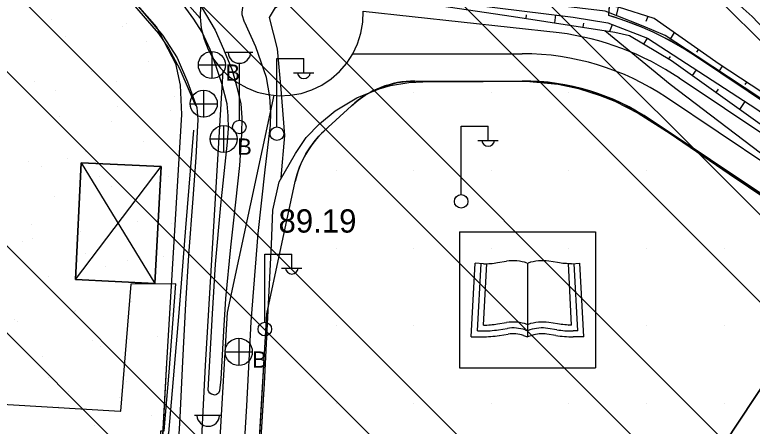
# Model space of a CAD drawing. Extents: x 417995 to 421451, y 4454518 to 4458015.
# Drawn here: x 420847.5 to 421037.5, y 4455565.3 to 4455671.2 of the extents above; entities that cross this region are included whole.
import ezdxf

# ---------------------------------------------------------------- set-up
doc = ezdxf.new("R2010")
doc.units = 0
for name, color, linetype in [('ADAKENARI', 7, 'Continuous'), ('B_Betonzemin', 7, 'Continuous'), ('B_Sundurma', 7, 'Continuous'), ('KALDIRIM_FAT', 7, 'Continuous'), ('PL_AYA_FUAR', 7, 'Continuous'), ('PL_K_BHA', 7, 'Continuous'), ('PL_SAY_KULTUR_TESIS', 7, 'Continuous'), ('PL_T_GUNUBIRLIK', 7, 'Continuous'), ('S_Cad_Sok_Lambasi', 7, 'Continuous'), ('S_Elektrik_Diregi', 7, 'Continuous'), ('S_Rogar_Kapagi', 7, 'Continuous'), ('S_Rogar_Kapagi_Buski', 7, 'Continuous'), ('SEMBOL_FAT', 7, 'Continuous'), ('Sev_Sevalti', 7, 'Continuous'), ('Sev_Sevustu', 7, 'Continuous'), ('Sev_Tarama', 7, 'Continuous'), ('Sinir_Duvar_tek_tarafa_ait', 7, 'Continuous'), ('Sinir_Tel_bir_taraf', 7, 'Continuous'), ('SN_TR_SIVILASMA', 7, 'Continuous'), ('TRFAT_KULTURELTESIS', 7, 'Continuous'), ('TRFAT_PARKALANI', 7, 'Continuous'), ('Y_Kot_Noktasi', 7, 'Continuous'), ('Yol_Sose', 7, 'Continuous'), ('Yol_Toprak_Duz', 7, 'Continuous')]:
    doc.layers.add(name, color=color, linetype=linetype)

msp = doc.modelspace()

# ---------------------------------------------------------------- linework, layer by layer
at = {"layer": 'ADAKENARI'}
for p, q in [((421000.57, 4455671.04), (421010.29, 4455814.11)), ((420787.06, 4455778.4), (420884.04, 4455668.02)), ((420884.04, 4455668.02), (420888.93, 4455658.72)), ((421139.27, 4455582.57), (421022.63, 4455660.74)), ((420888.93, 4455658.72), (420890.16, 4455653.06)), ((420950.6, 4455654.17), (420978.29, 4455654.2)), ((420890.16, 4455653.06), (420890.46, 4455645.54)), ((420927.22, 4455641.3), (420934.26, 4455647.78)), ((420890.46, 4455645.54), (420886.58, 4455581.52)), ((421062.73, 4455609.79), (421011.5, 4455644.12)), ((420912.47, 4455594.25), (420919.79, 4455628.31)), ((421023.86, 4455551.11), (421062.73, 4455609.79)), ((420910.45, 4455560.12), (420912.47, 4455594.25)), ((420886.58, 4455581.52), (420884.98, 4455552.19))]:
    msp.add_line(p, q, dxfattribs=at)
for centre, radius, start, end in [((420978.36, 4455594.67), 79.53, 56.1721, 73.7808), ((420950.63, 4455630), 24.17, 90.0666, 132.622), ((420978.36, 4455594.67), 59.53, 56.1721, 90.0666), ((420943.95, 4455623.11), 24.71, 132.622, 167.8685)]:
    msp.add_arc(centre, radius, start, end, dxfattribs=at)
at = {"layer": 'B_Betonzemin'}
msp.add_lwpolyline([(421067.72, 4455631.25), (421023.32, 4455660.48), (421015.05, 4455665.86), (421009.41, 4455668.33), (420999.62, 4455672.15), (420958.99, 4455677.06), (420958.67, 4455674.65), (420991.4, 4455670.63), (421000.3, 4455669.19), (421010.57, 4455665.18), (421038.73, 4455646.9), (421060.73, 4455631.09)], dxfattribs=at)
at = {"layer": 'B_Sundurma'}
for p, q in [((420864.62, 4455633.13), (420883.6, 4455602.03)), ((420863.16, 4455603.07), (420885.24, 4455632.12))]:
    msp.add_line(p, q, dxfattribs=at)
for points in [[(420864.62, 4455633.13), (420863.16, 4455603.07), (420883.6, 4455602.03), (420885.24, 4455632.12)], [(420864.62, 4455633.13), (420885.24, 4455632.12), (420883.6, 4455602.03), (420863.16, 4455603.07)]]:
    msp.add_lwpolyline(points, close=True, dxfattribs=at)
at = {"layer": 'KALDIRIM_FAT'}
for p, q in [((420794.74, 4455784.81), (420895.3, 4455670.35)), ((420895.37, 4455673.45), (420895.28, 4455670.59)), ((420937.16, 4455669.3), (420937.25, 4455672.17)), ((420987.8, 4455666.58), (420937.25, 4455672.1)), ((420895.28, 4455670.59), (420895.58, 4455667.74)), ((420936.68, 4455666.48), (420937.16, 4455669.3)), ((420895.58, 4455667.74), (420896.27, 4455664.96)), ((420935.83, 4455663.74), (420936.68, 4455666.48)), ((420896.27, 4455664.96), (420897.33, 4455662.29)), ((420934.6, 4455661.15), (420935.83, 4455663.74)), ((420897.33, 4455662.29), (420898.74, 4455659.8)), ((420934.6, 4455661.15), (420978.28, 4455661.2)), ((420898.74, 4455659.8), (420900.48, 4455657.52)), ((420933.04, 4455658.75), (420934.6, 4455661.15)), ((420900.48, 4455657.52), (420902.52, 4455655.5)), ((420931.17, 4455656.58), (420933.04, 4455658.75)), ((420901.16, 4455656.85), (420896.56, 4455580.94)), ((420902.52, 4455655.5), (420904.81, 4455653.78)), ((420929.01, 4455654.69), (420931.17, 4455656.58)), ((420904.81, 4455653.78), (420907.31, 4455652.38)), ((420926.62, 4455653.11), (420929.01, 4455654.69)), ((421271.44, 4455485.57), (421018.73, 4455654.92)), ((420907.31, 4455652.38), (420909.98, 4455651.34)), ((420921.31, 4455650.99), (420924.04, 4455651.87)), ((420924.04, 4455651.87), (420926.62, 4455653.11)), ((420902.32, 4455594.59), (420914.34, 4455650.52)), ((420909.98, 4455651.34), (420912.77, 4455650.67)), ((420912.77, 4455650.67), (420915.62, 4455650.39)), ((420915.62, 4455650.39), (420918.48, 4455650.5)), ((420918.48, 4455650.5), (420921.31, 4455650.99)), ((421268.1, 4455480.59), (421015.39, 4455649.94)), ((420885.7, 4455308.35), (420902.32, 4455594.59)), ((420896.56, 4455580.94), (420882.25, 4455300.18))]:
    msp.add_line(p, q, dxfattribs=at)
for radius, end in [(72.53, 82.5187), (66.53, 90.0666)]:
    msp.add_arc((420978.36, 4455594.67), radius, 56.1721, end, dxfattribs=at)
at = {"layer": 'PL_AYA_FUAR'}
msp.add_lwpolyline([(420787.06, 4455778.4), (420884.04, 4455668.02), (420888.93, 4455658.72), (420890.16, 4455653.06), (420890.46, 4455645.54), (420886.58, 4455581.52), (420884.98, 4455552.19), (420718.56, 4455563.04), (420710.4, 4455437.34), (420549.3, 4455446.81)], dxfattribs=at)
at = {"layer": 'PL_K_BHA'}
msp.add_line((421062.73, 4455609.79), (421023.86, 4455551.11), dxfattribs=at)
at = {"layer": 'PL_SAY_KULTUR_TESIS'}
msp.add_lwpolyline([(420910.45, 4455560.12), (420912.47, 4455594.25), (420919.79, 4455628.31), (420920.26, 4455630.15), (420920.87, 4455631.95), (420921.62, 4455633.69), (420922.5, 4455635.38), (420923.5, 4455636.99), (420924.63, 4455638.52), (420925.87, 4455639.96), (420927.22, 4455641.3), (420934.26, 4455647.78), (420935.98, 4455649.22), (420937.83, 4455650.5), (420939.78, 4455651.6), (420941.83, 4455652.51), (420943.96, 4455653.23), (420946.14, 4455653.75), (420948.36, 4455654.06), (420950.6, 4455654.17), (420978.29, 4455654.2), (420982.69, 4455654.04), (420987.06, 4455653.56), (420991.39, 4455652.76), (420995.64, 4455651.64), (420999.81, 4455650.2), (421003.85, 4455648.47), (421007.75, 4455646.44), (421011.5, 4455644.12), (421062.73, 4455609.79), (421023.86, 4455551.11)], dxfattribs=at)
at = {"layer": 'PL_T_GUNUBIRLIK'}
msp.add_lwpolyline([(421139.27, 4455582.57), (421022.63, 4455660.74), (421020.06, 4455662.39), (421017.43, 4455663.94), (421014.74, 4455665.39), (421012, 4455666.74), (421009.21, 4455667.97), (421006.37, 4455669.11), (421003.49, 4455670.13), (421000.57, 4455671.04), (421010.29, 4455814.11)], dxfattribs=at)
at = {"layer": 'S_Cad_Sok_Lambasi'}
for p, q in [((420901.89, 4455661.58), (420908.89, 4455661.58)), ((420905.39, 4455644.08), (420905.39, 4455658.76)), ((420893.85, 4455568.08), (420900.85, 4455568.08))]:
    msp.add_line(p, q, dxfattribs=at)
msp.add_circle((420905.39, 4455642.33), 1.75, dxfattribs=at)
for centre in [(420905.39, 4455661.68), (420897.35, 4455568.18)]:
    msp.add_arc(centre, 2.93, 183.298, 356.9072, dxfattribs=at)
at = {"layer": 'S_Elektrik_Diregi'}
for p, q in [((420915.01, 4455642.43), (420915.01, 4455659.93)), ((420915.01, 4455659.93), (420922.01, 4455659.93)), ((420922.01, 4455656.43), (420922.01, 4455659.93)), ((420919.35, 4455656.29), (420924.6, 4455656.29)), ((420962.49, 4455625.01), (420962.49, 4455642.51)), ((420962.49, 4455642.51), (420969.49, 4455642.51)), ((420969.49, 4455639.01), (420969.49, 4455642.51)), ((420966.83, 4455638.87), (420972.08, 4455638.87)), ((420911.91, 4455592.1), (420911.91, 4455609.6)), ((420911.91, 4455609.6), (420918.91, 4455609.6)), ((420918.91, 4455606.1), (420918.91, 4455609.6)), ((420916.25, 4455605.96), (420921.5, 4455605.96))]:
    msp.add_line(p, q, dxfattribs=at)
for centre in [(420915.05, 4455640.6), (420962.52, 4455623.17), (420911.94, 4455590.27)]:
    msp.add_circle(centre, 1.75, dxfattribs=at)
for centre in [(420922.01, 4455656.45), (420969.49, 4455639.02), (420918.91, 4455606.12)]:
    msp.add_arc(centre, 1.66, 184.8384, 355.1464, dxfattribs=at)
at = {"layer": 'S_Rogar_Kapagi'}
for p, q in [((420896.26, 4455644.81), (420896.26, 4455651.81)), ((420892.69, 4455648.28), (420899.69, 4455648.28))]:
    msp.add_line(p, q, dxfattribs=at)
msp.add_circle((420896.2, 4455648.34), 3.5, dxfattribs=at)
at = {"layer": 'S_Rogar_Kapagi_Buski'}
for p, q in [((420898.31, 4455661.8), (420898.31, 4455654.8)), ((420894.81, 4455658.3), (420901.81, 4455658.3)), ((420901.33, 4455642.74), (420901.33, 4455635.74)), ((420897.83, 4455639.24), (420904.83, 4455639.24)), ((420905.22, 4455587.91), (420905.22, 4455580.91)), ((420901.72, 4455584.41), (420908.72, 4455584.41))]:
    msp.add_line(p, q, dxfattribs=at)
for centre in [(420898.31, 4455658.3), (420901.33, 4455639.24), (420905.22, 4455584.41)]:
    msp.add_circle(centre, 3.5, dxfattribs=at)
at = {"layer": 'SEMBOL_FAT'}
for p, q in [((420962.14, 4455615.29), (420962.14, 4455580.29)), ((420962.14, 4455615.29), (420997.14, 4455615.29)), ((420997.14, 4455615.29), (420997.14, 4455580.29)), ((420965.14, 4455588.29), (420966.14, 4455607.29)), ((420968.3, 4455607.08), (420966.14, 4455607.29)), ((420966.72, 4455589.79), (420967.64, 4455607.14)), ((420968.3, 4455591.29), (420969.14, 4455607.13)), ((420971.91, 4455607.39), (420974.19, 4455607.74)), ((420979.64, 4455607.29), (420979.64, 4455588.29)), ((420987.38, 4455607.39), (420985.09, 4455607.74)), ((420990.98, 4455591.29), (420990.15, 4455607.13)), ((420990.98, 4455607.08), (420993.14, 4455607.29)), ((420992.56, 4455589.79), (420991.65, 4455607.14)), ((420994.14, 4455588.29), (420993.14, 4455607.29)), ((420971.91, 4455591.59), (420974.19, 4455591.94)), ((420979.5, 4455591.49), (420979.64, 4455591.45)), ((420979.78, 4455591.49), (420979.64, 4455591.45)), ((420987.38, 4455591.59), (420985.09, 4455591.94)), ((420966.72, 4455589.79), (420967.89, 4455589.79)), ((420972.14, 4455590.11), (420974.42, 4455590.46)), ((420979.03, 4455590.07), (420979.64, 4455589.87)), ((420980.25, 4455590.07), (420979.64, 4455589.87)), ((420987.15, 4455590.11), (420984.86, 4455590.46)), ((420992.56, 4455589.79), (420991.39, 4455589.79)), ((420965.14, 4455588.29), (420967.89, 4455588.29)), ((420972.37, 4455588.63), (420974.65, 4455588.98)), ((420978.56, 4455588.65), (420979.64, 4455588.29)), ((420980.73, 4455588.65), (420979.64, 4455588.29)), ((420986.92, 4455588.63), (420984.64, 4455588.98)), ((420994.14, 4455588.29), (420991.39, 4455588.29)), ((420962.14, 4455580.29), (420997.14, 4455580.29))]:
    msp.add_line(p, q, dxfattribs=at)
for points in [[(420968.3, 4455607.08), (420968.7, 4455607.09), (420969.16, 4455607.11), (420969.62, 4455607.13), (420970.08, 4455607.17), (420970.54, 4455607.21), (420971, 4455607.26), (420971.45, 4455607.32), (420971.91, 4455607.39)], [(420990.98, 4455607.08), (420990.59, 4455607.09), (420990.13, 4455607.11), (420989.67, 4455607.13), (420989.21, 4455607.17), (420988.75, 4455607.21), (420988.29, 4455607.26), (420987.83, 4455607.32), (420987.38, 4455607.39)], [(420968.3, 4455591.29), (420968.7, 4455591.3), (420969.16, 4455591.32), (420969.62, 4455591.34), (420970.08, 4455591.38), (420970.54, 4455591.42), (420971, 4455591.47), (420971.45, 4455591.53), (420971.91, 4455591.59)], [(420990.98, 4455591.29), (420990.59, 4455591.3), (420990.13, 4455591.32), (420989.67, 4455591.34), (420989.21, 4455591.38), (420988.75, 4455591.42), (420988.29, 4455591.47), (420987.83, 4455591.53), (420987.38, 4455591.59)]]:
    msp.add_lwpolyline(points, dxfattribs=at)
for centre, radius, start, end in [((420975.92, 4455596.53), 11.34, 71.5651, 98.7462), ((420983.37, 4455596.53), 11.34, 81.2538, 108.4349), ((420975.92, 4455580.73), 11.34, 71.5651, 98.7462), ((420983.37, 4455580.73), 11.34, 81.2538, 108.4349), ((420967.89, 4455617.69), 27.9, 270, 278.7462), ((420975.92, 4455580.73), 9.84, 71.5651, 98.7462), ((420975.92, 4455580.73), 8.34, 71.5651, 98.7462), ((420983.37, 4455580.73), 9.84, 81.2538, 108.4349), ((420983.37, 4455580.73), 8.34, 81.2538, 108.4349), ((420991.39, 4455617.69), 27.9, 261.2538, 270), ((420967.89, 4455617.69), 29.4, 270, 278.7462), ((420991.39, 4455617.69), 29.4, 261.2538, 270)]:
    msp.add_arc(centre, radius, start, end, dxfattribs=at)
at = {"layer": 'Sev_Sevalti'}
msp.add_lwpolyline([(421060.73, 4455631.09), (421064.37, 4455628.47), (421079.78, 4455617.97), (421080.48, 4455618.07), (421081.95, 4455620.68), (421081.67, 4455621.39), (421067.72, 4455631.25), (421023.32, 4455660.48), (421015.05, 4455665.86), (421009.41, 4455668.33), (420999.62, 4455672.15), (420958.99, 4455677.06), (420958.67, 4455674.65), (420991.4, 4455670.63), (421000.3, 4455669.19), (421010.57, 4455665.18), (421038.73, 4455646.9), (421060.73, 4455631.09)], dxfattribs=at)
at = {"layer": 'Sev_Sevustu'}
msp.add_lwpolyline([(421084.77, 4455617.56), (421084.03, 4455621.15), (421058.97, 4455638.82), (421028.96, 4455658.53), (421012.25, 4455670.27), (421003.07, 4455673.15), (420983.66, 4455675.79), (420958.26, 4455678.82), (420957.73, 4455678.35), (420957.05, 4455677), (420956.83, 4455673.6), (420976.02, 4455670.79), (421002.11, 4455666.78), (421005.9, 4455665.86), (421016.69, 4455659.45), (421046.16, 4455638.4), (421079.97, 4455615.75), (421081.98, 4455615.46), (421083.52, 4455615.87), (421084.77, 4455617.56)], dxfattribs=at)
at = {"layer": 'Sev_Tarama'}
for p, q in [((421002.95, 4455673.17), (421002.5, 4455671.03)), ((420979.28, 4455670.29), (420979.39, 4455671.19)), ((420986.68, 4455669.15), (420986.94, 4455671.18)), ((421010.6, 4455670.79), (421010.09, 4455669.52)), ((420993.98, 4455668.03), (420994.16, 4455669.09)), ((421000.83, 4455666.98), (421001.5, 4455668.72)), ((421009.6, 4455663.66), (421010.57, 4455665.18)), ((421017.41, 4455666.65), (421016.4, 4455664.98)), ((421023.62, 4455662.28), (421023.16, 4455661.58)), ((421016, 4455659.86), (421016.42, 4455660.48)), ((421029.76, 4455658.01), (421028.96, 4455656.77)), ((421022.13, 4455655.56), (421023.13, 4455657.03)), ((421036.01, 4455653.9), (421035.62, 4455653.27)), ((421028.24, 4455651.2), (421028.83, 4455652.07)), ((421034.34, 4455646.84), (421035.71, 4455648.86))]:
    msp.add_line(p, q, dxfattribs=at)
at = {"layer": 'Sinir_Duvar_tek_tarafa_ait'}
msp.add_lwpolyline([(420910.23, 4455549.66), (420911.88, 4455576.28), (420913.67, 4455612.09), (420914.02, 4455620.91), (420915.65, 4455628.22), (420919.85, 4455635.51), (420922.6, 4455639.61), (420926.01, 4455643.17), (420930.06, 4455646.46), (420935.67, 4455649.82), (420941.4, 4455652.19), (420944.32, 4455652.98), (420949.06, 4455653.79), (420954.49, 4455654.01), (420968.22, 4455654.08), (420979.26, 4455654.14), (420987.53, 4455653.34), (420992.74, 4455652.26), (420998.32, 4455650.47), (421002.15, 4455649.01), (421008.15, 4455645.88), (421016.4, 4455640.62), (421031.58, 4455630.26), (421051.27, 4455617.06)], dxfattribs=at)
at = {"layer": 'Sinir_Tel_bir_taraf'}
for points in [[(420845.56, 4455712.32), (420856.1, 4455699.36), (420868.79, 4455684.68), (420881.15, 4455670.35), (420884.55, 4455666.38), (420887.11, 4455662.59), (420890.01, 4455657.23), (420892.42, 4455651.67), (420894.11, 4455647.87)], [(420916.16, 4455629.36), (420917.09, 4455640.17), (420916.18, 4455652.03), (420915.19, 4455662.43), (420913.12, 4455670.5), (420914.69, 4455673.1), (420925.1, 4455679.46)], [(420999.57, 4455667.17), (421016.4, 4455653.39), (421052.17, 4455626.13), (421081.71, 4455601.96), (421105.51, 4455581.49), (421105.54, 4455580.18)], [(420893.53, 4455641.55), (420891.5, 4455616.32), (420889.75, 4455594.45), (420887.14, 4455563.44), (420885.6, 4455560.1)]]:
    msp.add_lwpolyline(points, dxfattribs=at)
at = {"layer": 'SN_TR_SIVILASMA'}
for p, q in [((421270.93, 4455433.18), (420221.05, 4456483.06)), ((421270.47, 4455388.74), (420206.08, 4456453.13)), ((421270.24, 4455366.53), (420198.6, 4456438.16)), ((421269.77, 4455322.09), (420183.63, 4456408.23)), ((421269.54, 4455299.87), (420176.15, 4456393.26)), ((421269.08, 4455255.43), (420161.18, 4456363.33)), ((421268.85, 4455233.21), (420151.38, 4456350.68)), ((421268.38, 4455188.77), (420123.47, 4456333.68)), ((421268.15, 4455166.56), (420116.87, 4456317.84))]:
    msp.add_line(p, q, dxfattribs=at)
at = {"layer": 'TRFAT_KULTURELTESIS'}
for p, q in [((420950.3, 4455651.11), (420950.3, 4455651.11)), ((420970.3, 4455651.11), (420970.3, 4455651.11)), ((420990.3, 4455651.11), (420990.3, 4455651.11)), ((420930.3, 4455631.11), (420930.3, 4455631.11)), ((420950.3, 4455631.11), (420950.3, 4455631.11)), ((420970.3, 4455631.11), (420970.3, 4455631.11)), ((420990.3, 4455631.11), (420990.3, 4455631.11)), ((421010.3, 4455631.11), (421010.3, 4455631.11)), ((421030.3, 4455631.11), (421030.3, 4455631.11)), ((420930.3, 4455611.11), (420930.3, 4455611.11)), ((420950.3, 4455611.11), (420950.3, 4455611.11)), ((420970.3, 4455611.11), (420970.3, 4455611.11)), ((420990.3, 4455611.11), (420990.3, 4455611.11)), ((421010.3, 4455611.11), (421010.3, 4455611.11)), ((421030.3, 4455611.11), (421030.3, 4455611.11)), ((420930.3, 4455591.11), (420930.3, 4455591.11)), ((420950.3, 4455591.11), (420950.3, 4455591.11)), ((420970.3, 4455591.11), (420970.3, 4455591.11)), ((420990.3, 4455591.11), (420990.3, 4455591.11)), ((421010.3, 4455591.11), (421010.3, 4455591.11)), ((421030.3, 4455591.11), (421030.3, 4455591.11)), ((420930.3, 4455571.11), (420930.3, 4455571.11)), ((420950.3, 4455571.11), (420950.3, 4455571.11)), ((420970.3, 4455571.11), (420970.3, 4455571.11)), ((420990.3, 4455571.11), (420990.3, 4455571.11)), ((421010.3, 4455571.11), (421010.3, 4455571.11)), ((421030.3, 4455571.11), (421030.3, 4455571.11))]:
    msp.add_line(p, q, dxfattribs=at)
at = {"layer": 'TRFAT_PARKALANI'}
for p, q in [((420857.1, 4455669.98), (420857.1, 4455669.98)), ((420876.24, 4455668.9), (420876.24, 4455668.9)), ((420875.35, 4455668.14), (420875.35, 4455668.14)), ((420860.58, 4455665.53), (420860.58, 4455665.53)), ((420881.45, 4455664.3), (420881.45, 4455664.3)), ((420882.01, 4455659.16), (420882.01, 4455659.16)), ((420867.24, 4455656.55), (420867.24, 4455656.55)), ((420852.47, 4455653.95), (420852.47, 4455653.95)), ((420873.63, 4455654.13), (420873.63, 4455654.13)), ((420857.99, 4455651.81), (420857.99, 4455651.81)), ((420888.67, 4455650.18), (420888.67, 4455650.18)), ((420873.9, 4455647.57), (420873.9, 4455647.57)), ((420887.53, 4455646.6), (420887.53, 4455646.6)), ((420859.13, 4455644.97), (420859.13, 4455644.97)), ((420872.56, 4455643.78), (420872.56, 4455643.78)), ((420880.56, 4455638.59), (420880.56, 4455638.59)), ((420865.79, 4455635.99), (420865.79, 4455635.99)), ((420851.02, 4455633.39), (420851.02, 4455633.39)), ((420861.07, 4455634.14), (420861.07, 4455634.14)), ((420854.52, 4455632.11), (420854.52, 4455632.11)), ((420884.93, 4455631.83), (420884.93, 4455631.83)), ((420869.29, 4455629.51), (420869.29, 4455629.51)), ((420887.22, 4455629.61), (420887.22, 4455629.61)), ((420872.45, 4455627.01), (420872.45, 4455627.01)), ((420857.68, 4455624.41), (420857.68, 4455624.41)), ((420879.11, 4455618.03), (420879.11, 4455618.03)), ((420888.01, 4455617.59), (420888.01, 4455617.59)), ((420851.91, 4455617.34), (420851.91, 4455617.34)), ((420864.34, 4455615.43), (420864.34, 4455615.43)), ((420849.57, 4455612.82), (420849.57, 4455612.82)), ((420852.17, 4455613.62), (420852.17, 4455613.62)), ((420865.82, 4455609.81), (420865.82, 4455609.81)), ((420885.77, 4455609.05), (420885.77, 4455609.05)), ((420871, 4455606.45), (420871, 4455606.45)), ((420876.52, 4455607.94), (420876.52, 4455607.94)), ((420880.59, 4455607.21), (420880.59, 4455607.21)), ((420856.23, 4455603.84), (420856.23, 4455603.84)), ((420877.66, 4455597.47), (420877.66, 4455597.47)), ((420862.89, 4455594.86), (420862.89, 4455594.86)), ((420863.21, 4455595.04), (420863.21, 4455595.04)), ((420847.57, 4455592.72), (420847.57, 4455592.72)), ((420848.11, 4455592.26), (420848.11, 4455592.26)), ((420867.63, 4455587.43), (420867.63, 4455587.43)), ((420877.12, 4455587.51), (420877.12, 4455587.51)), ((420884.32, 4455588.49), (420884.32, 4455588.49)), ((420869.55, 4455585.88), (420869.55, 4455585.88)), ((420854.77, 4455583.28), (420854.77, 4455583.28)), ((420856.14, 4455577.79), (420856.14, 4455577.79)), ((420876.21, 4455576.9), (420876.21, 4455576.9)), ((420861.44, 4455574.3), (420861.44, 4455574.3)), ((420874.51, 4455572.74), (420874.51, 4455572.74)), ((420858.87, 4455570.42), (420858.87, 4455570.42)), ((420882.87, 4455567.92), (420882.87, 4455567.92)), ((420868.1, 4455565.32), (420868.1, 4455565.32))]:
    msp.add_line(p, q, dxfattribs=at)
at = {"layer": 'Yol_Sose'}
for points in [[(420865.86, 4455689.53), (420885.59, 4455665.96), (420889.36, 4455660.17), (420892.05, 4455653.97), (420894.41, 4455647.34), (420894.71, 4455644.29), (420894.54, 4455641.04), (420894.17, 4455634.45), (420893.37, 4455623.91), (420892.3, 4455609.36), (420891.54, 4455596.76), (420890.69, 4455581.95), (420890.07, 4455567.47), (420889.72, 4455561.78), (420889.52, 4455561.31), (420888.77, 4455560.52), (420887.67, 4455559.98), (420885.57, 4455560.1)], [(420906.7, 4455669.36), (420906.11, 4455671.2), (420906.07, 4455671.92), (420906.41, 4455674.29), (420907.59, 4455676.79), (420908.77, 4455678.3)], [(420894.4, 4455675.35), (420899.15, 4455667.25), (420901.29, 4455662.41), (420903.5, 4455656.97), (420904.65, 4455652.95), (420905.76, 4455648.32), (420906, 4455644.8), (420905.91, 4455640.45), (420905.41, 4455632.4), (420904.37, 4455622.94), (420903.08, 4455611.37), (420901.77, 4455598.19), (420901.26, 4455589.81), (420900.59, 4455577.34), (420900.3, 4455574.36), (420900.04, 4455573.78), (420899.49, 4455573.43), (420899.16, 4455573.27), (420898.19, 4455573.49), (420897.75, 4455573.75), (420897.52, 4455574.15), (420897.36, 4455574.51), (420898.47, 4455594.17), (420899.19, 4455606.98), (420900.57, 4455622.2), (420902.29, 4455638.42), (420902.56, 4455641.95), (420902.53, 4455645.19), (420902.22, 4455648.3), (420900.95, 4455653.3), (420899.4, 4455657.95), (420897.82, 4455662.3), (420895.82, 4455666.74), (420893.65, 4455670.14), (420890.2, 4455674.86)], [(420910.23, 4455614.93), (420912.04, 4455631.27), (420913.41, 4455642.77), (420913.51, 4455646.03), (420913.23, 4455650.13), (420912.39, 4455655.1), (420909.59, 4455662.97), (420906.75, 4455669.27), (420906.7, 4455669.36)], [(420905.07, 4455531.88), (420906.17, 4455552.18), (420907.27, 4455570.51), (420908.45, 4455592.15), (420910.23, 4455614.93)], [(420885.6, 4455560.1), (420884.95, 4455560.36), (420885.13, 4455564.06), (420886, 4455564.04), (420887.31, 4455579.21), (420888.97, 4455601.97), (420877.42, 4455601.83), (420874.74, 4455569.12), (420874.68, 4455569.03), (420836.93, 4455571.29), (420837, 4455569.86), (420812.65, 4455571.14), (420812.52, 4455568.41), (420802.65, 4455569.14)]]:
    msp.add_lwpolyline(points, dxfattribs=at)
at = {"layer": 'Yol_Toprak_Duz'}
msp.add_lwpolyline([(421005.55, 4455692.66), (421010.67, 4455691.82), (421015.3, 4455689.44), (421023.76, 4455683.59), (421031.3, 4455676.41), (421037.52, 4455670.75), (421040.69, 4455667.46), (421045.49, 4455661.66), (421050.25, 4455656.46), (421054.91, 4455652.27), (421063.03, 4455644.05), (421071.2, 4455636.06), (421077.34, 4455629.84), (421083.91, 4455623.35), (421090.4, 4455617.33), (421094.06, 4455613.3), (421099.33, 4455607.43), (421101.09, 4455604.62), (421102.59, 4455601.58)], dxfattribs=at)

# ---------------------------------------------------------------- texts
at = {"layer": 'S_Rogar_Kapagi_Buski'}
for p in [(420901.81, 4455654.24), (420904.83, 4455635.17), (420908.72, 4455580.34)]:
    msp.add_text('B', height=4.2, dxfattribs=at).set_placement(p)
at = {"layer": 'Y_Kot_Noktasi'}
msp.add_text('89.19', height=6, dxfattribs=at).set_placement((420915.47, 4455615.13))

doc.saveas('drawing.dxf')
